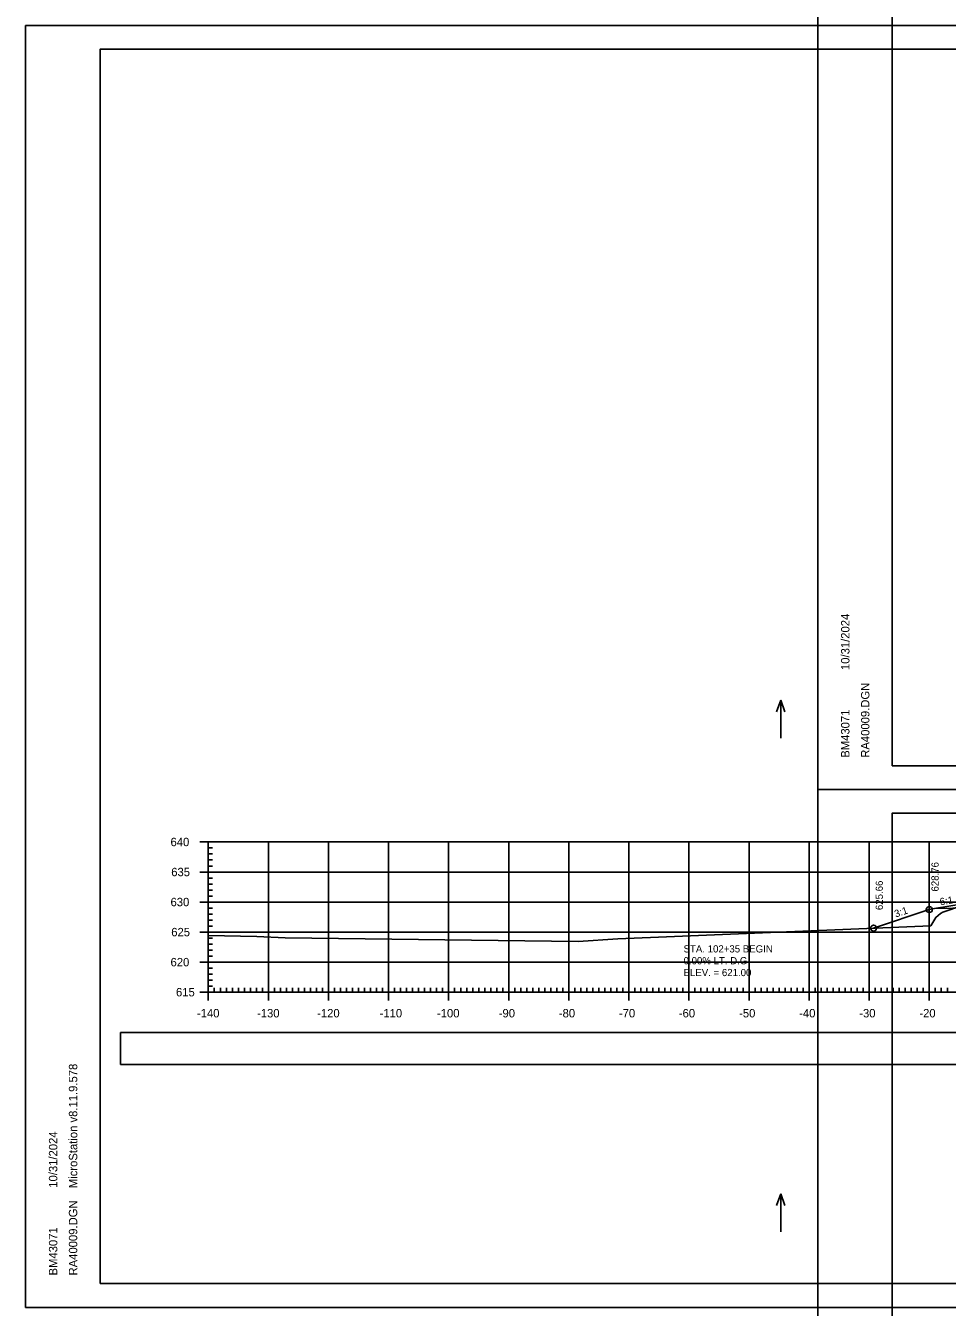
# Model space of a CAD drawing. Extents: x 1381471 to 1382703, y 370300 to 371487.
# Drawn here: x 1381834.4 to 1381987.8, y 370547.6 to 370761 of the extents above; entities that cross this region are included whole.
import ezdxf

# ---------------------------------------------------------------- set-up
doc = ezdxf.new("R2010")
doc.units = 0
for name, color, linetype in [('Level 18', 7, 'Continuous'), ('Level 2', 7, 'Continuous'), ('Level 20', 7, 'Continuous'), ('Level 22', 7, 'Continuous'), ('Level 26', 7, 'Continuous'), ('Level 4', 7, 'Continuous'), ('Level 40', 7, 'Continuous'), ('Level 41', 7, 'Continuous'), ('Level 42', 7, 'Continuous'), ('Level 45', 7, 'Continuous'), ('Level 5', 7, 'Continuous'), ('Level 6', 7, 'Continuous')]:
    doc.layers.add(name, color=color, linetype=linetype)

msp = doc.modelspace()

# ---------------------------------------------------------------- linework, layer by layer
at = {"layer": 'Level 18'}
msp.add_lwpolyline([(1381864.77, 370609.55), (1381872.86, 370609.37), (1381877.58, 370609.14), (1381926.33, 370608.53), (1381932.91, 370608.95), (1381939.67, 370609.24), (1381985.01, 370611.15), (1381985.88, 370612.53), (1381986.62, 370613.19), (1381987.01, 370613.38), (1381990.29, 370614.52)], dxfattribs=at)
at = {"layer": 'Level 2'}
msp.add_lwpolyline([(1381985.66, 370613.99), (1381994.76, 370614.17), (1381994.77, 370615.09), (1382004.77, 370615.29), (1382014.77, 370615.08), (1382014.78, 370614.17), (1382023.91, 370613.99)], dxfattribs=at)
at = {"layer": 'Level 20'}
msp.add_lwpolyline([(1381975.49, 370610.75), (1381984.77, 370613.84), (1381985.66, 370613.99), (1381992.77, 370615.17), (1381994.77, 370615.25), (1382004.77, 370615.45), (1382014.77, 370615.25), (1382016.77, 370615.17), (1382023.91, 370613.99), (1382024.77, 370613.84), (1382045.33, 370607.03), (1382045.84, 370606.84), (1382045.85, 370606.83), (1382045.92, 370606.81), (1382046.34, 370606.65), (1382054.77, 370609.47)], dxfattribs=at)
at = {"layer": 'Level 22'}
for p, q in [((1381864.77, 370625.09), (1382144.77, 370625.09)), ((1381864.77, 370600.09), (1381864.77, 370625.09)), ((1381874.77, 370600.09), (1381874.77, 370625.09)), ((1381884.77, 370600.09), (1381884.77, 370625.09)), ((1381894.77, 370600.09), (1381894.77, 370625.09)), ((1381904.77, 370600.09), (1381904.77, 370625.09)), ((1381914.77, 370600.09), (1381914.77, 370625.09)), ((1381924.77, 370600.09), (1381924.77, 370625.09)), ((1381934.77, 370600.09), (1381934.77, 370625.09)), ((1381944.77, 370600.09), (1381944.77, 370625.09)), ((1381954.77, 370600.09), (1381954.77, 370625.09)), ((1381964.77, 370600.09), (1381964.77, 370625.09)), ((1381974.77, 370600.09), (1381974.77, 370625.09)), ((1381984.77, 370600.09), (1381984.77, 370625.09)), ((1381864.77, 370620.09), (1382144.77, 370620.09)), ((1381864.77, 370615.09), (1382144.77, 370615.09)), ((1381864.77, 370610.09), (1382144.77, 370610.09)), ((1381864.77, 370605.09), (1382144.77, 370605.09)), ((1381864.77, 370600.09), (1382144.77, 370600.09))]:
    msp.add_line(p, q, dxfattribs=at)
at = {"layer": 'Level 26'}
for p, q in [((1381834.37, 370760.97), (1382167.7, 370760.97)), ((1381834.37, 370547.63), (1382167.7, 370547.63))]:
    msp.add_line(p, q, dxfattribs=at)
for points in [[(1381834.36, 370760.97), (1382167.7, 370760.97), (1382167.7, 370547.63), (1381834.36, 370547.63)], [(1382080.69, 370757.07), (1382100.31, 370757.07), (1382100.31, 370747.19), (1382116.42, 370747.19), (1382139.62, 370747.19), (1382139.62, 370714.52), (1382162.83, 370714.52), (1382162.95, 370551.61), (1381846.77, 370551.61), (1381846.77, 370757.07)]]:
    msp.add_lwpolyline(points, close=True, dxfattribs=at)
for centre in [(1381984.77, 370613.84), (1381975.49, 370610.75)]:
    msp.add_circle(centre, 0.5, dxfattribs=at)
at = {"layer": 'Level 4'}
for p, q in [((1381863.37, 370625.09), (1381866.17, 370625.09)), ((1381864.77, 370600.09), (1381864.77, 370625.09)), ((1381864.77, 370624.09), (1381865.47, 370624.09)), ((1381864.77, 370623.09), (1381865.47, 370623.09)), ((1381864.77, 370622.09), (1381865.47, 370622.09)), ((1381863.37, 370620.09), (1381866.17, 370620.09)), ((1381864.77, 370621.09), (1381865.47, 370621.09)), ((1381864.77, 370619.09), (1381865.47, 370619.09)), ((1381864.77, 370618.09), (1381865.47, 370618.09)), ((1381863.37, 370615.09), (1381866.17, 370615.09)), ((1381864.77, 370617.09), (1381865.47, 370617.09)), ((1381864.77, 370616.09), (1381865.47, 370616.09)), ((1381864.77, 370614.09), (1381865.47, 370614.09)), ((1381864.77, 370613.09), (1381865.47, 370613.09)), ((1381864.77, 370612.09), (1381865.47, 370612.09)), ((1381864.77, 370611.09), (1381865.47, 370611.09)), ((1381863.37, 370610.09), (1381866.17, 370610.09)), ((1381864.77, 370609.09), (1381865.47, 370609.09)), ((1381864.77, 370608.09), (1381865.47, 370608.09)), ((1381864.77, 370607.09), (1381865.47, 370607.09)), ((1381863.37, 370605.09), (1381866.17, 370605.09)), ((1381864.77, 370606.09), (1381865.47, 370606.09)), ((1381864.77, 370604.09), (1381865.47, 370604.09)), ((1381864.77, 370603.09), (1381865.47, 370603.09)), ((1381864.77, 370602.09), (1381865.47, 370602.09)), ((1381864.77, 370598.69), (1381864.77, 370601.49)), ((1381864.77, 370601.09), (1381865.47, 370601.09)), ((1381865.77, 370600.09), (1381865.77, 370600.79)), ((1381866.77, 370600.09), (1381866.77, 370600.79)), ((1381867.77, 370600.09), (1381867.77, 370600.79)), ((1381868.77, 370600.09), (1381868.77, 370600.79)), ((1381869.77, 370600.09), (1381869.77, 370600.79)), ((1381870.77, 370600.09), (1381870.77, 370600.79)), ((1381871.77, 370600.09), (1381871.77, 370600.79)), ((1381872.77, 370600.09), (1381872.77, 370600.79)), ((1381873.77, 370600.09), (1381873.77, 370600.79)), ((1381874.77, 370598.69), (1381874.77, 370601.49)), ((1381875.77, 370600.09), (1381875.77, 370600.79)), ((1381876.77, 370600.09), (1381876.77, 370600.79)), ((1381877.77, 370600.09), (1381877.77, 370600.79)), ((1381878.77, 370600.09), (1381878.77, 370600.79)), ((1381879.77, 370600.09), (1381879.77, 370600.79)), ((1381880.77, 370600.09), (1381880.77, 370600.79)), ((1381881.77, 370600.09), (1381881.77, 370600.79)), ((1381882.77, 370600.09), (1381882.77, 370600.79)), ((1381883.77, 370600.09), (1381883.77, 370600.79)), ((1381884.77, 370598.69), (1381884.77, 370601.49)), ((1381885.77, 370600.09), (1381885.77, 370600.79)), ((1381886.77, 370600.09), (1381886.77, 370600.79)), ((1381887.77, 370600.09), (1381887.77, 370600.79)), ((1381888.77, 370600.09), (1381888.77, 370600.79)), ((1381889.77, 370600.09), (1381889.77, 370600.79)), ((1381890.77, 370600.09), (1381890.77, 370600.79)), ((1381891.77, 370600.09), (1381891.77, 370600.79)), ((1381892.77, 370600.09), (1381892.77, 370600.79)), ((1381893.77, 370600.09), (1381893.77, 370600.79)), ((1381894.77, 370598.69), (1381894.77, 370601.49)), ((1381895.77, 370600.09), (1381895.77, 370600.79)), ((1381896.77, 370600.09), (1381896.77, 370600.79)), ((1381897.77, 370600.09), (1381897.77, 370600.79)), ((1381898.77, 370600.09), (1381898.77, 370600.79)), ((1381899.77, 370600.09), (1381899.77, 370600.79)), ((1381900.77, 370600.09), (1381900.77, 370600.79)), ((1381901.77, 370600.09), (1381901.77, 370600.79)), ((1381902.77, 370600.09), (1381902.77, 370600.79)), ((1381903.77, 370600.09), (1381903.77, 370600.79)), ((1381904.77, 370598.69), (1381904.77, 370601.49)), ((1381905.77, 370600.09), (1381905.77, 370600.79)), ((1381906.77, 370600.09), (1381906.77, 370600.79)), ((1381907.77, 370600.09), (1381907.77, 370600.79)), ((1381908.77, 370600.09), (1381908.77, 370600.79)), ((1381909.77, 370600.09), (1381909.77, 370600.79)), ((1381910.77, 370600.09), (1381910.77, 370600.79)), ((1381911.77, 370600.09), (1381911.77, 370600.79)), ((1381912.77, 370600.09), (1381912.77, 370600.79)), ((1381913.77, 370600.09), (1381913.77, 370600.79)), ((1381914.77, 370598.69), (1381914.77, 370601.49)), ((1381915.77, 370600.09), (1381915.77, 370600.79)), ((1381916.77, 370600.09), (1381916.77, 370600.79)), ((1381917.77, 370600.09), (1381917.77, 370600.79)), ((1381918.77, 370600.09), (1381918.77, 370600.79)), ((1381919.77, 370600.09), (1381919.77, 370600.79)), ((1381920.77, 370600.09), (1381920.77, 370600.79)), ((1381921.77, 370600.09), (1381921.77, 370600.79)), ((1381922.77, 370600.09), (1381922.77, 370600.79)), ((1381923.77, 370600.09), (1381923.77, 370600.79)), ((1381924.77, 370598.69), (1381924.77, 370601.49)), ((1381925.77, 370600.09), (1381925.77, 370600.79)), ((1381926.77, 370600.09), (1381926.77, 370600.79)), ((1381927.77, 370600.09), (1381927.77, 370600.79)), ((1381928.77, 370600.09), (1381928.77, 370600.79)), ((1381929.77, 370600.09), (1381929.77, 370600.79)), ((1381930.77, 370600.09), (1381930.77, 370600.79)), ((1381931.77, 370600.09), (1381931.77, 370600.79)), ((1381932.77, 370600.09), (1381932.77, 370600.79)), ((1381933.77, 370600.09), (1381933.77, 370600.79)), ((1381934.77, 370598.69), (1381934.77, 370601.49)), ((1381935.77, 370600.09), (1381935.77, 370600.79)), ((1381936.77, 370600.09), (1381936.77, 370600.79)), ((1381937.77, 370600.09), (1381937.77, 370600.79)), ((1381938.77, 370600.09), (1381938.77, 370600.79)), ((1381939.77, 370600.09), (1381939.77, 370600.79)), ((1381940.77, 370600.09), (1381940.77, 370600.79)), ((1381941.77, 370600.09), (1381941.77, 370600.79)), ((1381942.77, 370600.09), (1381942.77, 370600.79)), ((1381943.77, 370600.09), (1381943.77, 370600.79)), ((1381944.77, 370598.69), (1381944.77, 370601.49)), ((1381945.77, 370600.09), (1381945.77, 370600.79)), ((1381946.77, 370600.09), (1381946.77, 370600.79)), ((1381947.77, 370600.09), (1381947.77, 370600.79)), ((1381948.77, 370600.09), (1381948.77, 370600.79)), ((1381949.77, 370600.09), (1381949.77, 370600.79)), ((1381950.77, 370600.09), (1381950.77, 370600.79)), ((1381951.77, 370600.09), (1381951.77, 370600.79)), ((1381952.77, 370600.09), (1381952.77, 370600.79)), ((1381953.77, 370600.09), (1381953.77, 370600.79)), ((1381954.77, 370598.69), (1381954.77, 370601.49)), ((1381955.77, 370600.09), (1381955.77, 370600.79)), ((1381956.77, 370600.09), (1381956.77, 370600.79)), ((1381957.77, 370600.09), (1381957.77, 370600.79)), ((1381958.77, 370600.09), (1381958.77, 370600.79)), ((1381959.77, 370600.09), (1381959.77, 370600.79)), ((1381960.77, 370600.09), (1381960.77, 370600.79)), ((1381961.77, 370600.09), (1381961.77, 370600.79)), ((1381962.77, 370600.09), (1381962.77, 370600.79)), ((1381963.77, 370600.09), (1381963.77, 370600.79)), ((1381964.77, 370598.69), (1381964.77, 370601.49)), ((1381965.77, 370600.09), (1381965.77, 370600.79)), ((1381966.77, 370600.09), (1381966.77, 370600.79)), ((1381967.77, 370600.09), (1381967.77, 370600.79)), ((1381968.77, 370600.09), (1381968.77, 370600.79)), ((1381969.77, 370600.09), (1381969.77, 370600.79)), ((1381970.77, 370600.09), (1381970.77, 370600.79)), ((1381971.77, 370600.09), (1381971.77, 370600.79)), ((1381972.77, 370600.09), (1381972.77, 370600.79)), ((1381973.77, 370600.09), (1381973.77, 370600.79)), ((1381974.77, 370598.69), (1381974.77, 370601.49)), ((1381975.77, 370600.09), (1381975.77, 370600.79)), ((1381976.77, 370600.09), (1381976.77, 370600.79)), ((1381977.77, 370600.09), (1381977.77, 370600.79)), ((1381978.77, 370600.09), (1381978.77, 370600.79)), ((1381979.77, 370600.09), (1381979.77, 370600.79)), ((1381980.77, 370600.09), (1381980.77, 370600.79)), ((1381981.77, 370600.09), (1381981.77, 370600.79)), ((1381982.77, 370600.09), (1381982.77, 370600.79)), ((1381983.77, 370600.09), (1381983.77, 370600.79)), ((1381984.77, 370598.69), (1381984.77, 370601.49)), ((1381985.77, 370600.09), (1381985.77, 370600.79)), ((1381986.77, 370600.09), (1381986.77, 370600.79)), ((1381987.77, 370600.09), (1381987.77, 370600.79)), ((1381863.37, 370600.09), (1381866.17, 370600.09)), ((1381864.77, 370600.09), (1382144.77, 370600.09))]:
    msp.add_line(p, q, dxfattribs=at)
at = {"layer": 'Level 40'}
for p, q in [((1381960.05, 370648.67), (1381959.35, 370646.75)), ((1381960.05, 370642.39), (1381960.05, 370648.67)), ((1381960.05, 370648.67), (1381960.75, 370646.75)), ((1381960.05, 370566.51), (1381959.35, 370564.58)), ((1381960.05, 370560.22), (1381960.05, 370566.51)), ((1381960.05, 370566.51), (1381960.75, 370564.58))]:
    msp.add_line(p, q, dxfattribs=at)
at = {"layer": 'Level 45'}
for p, q in [((1381978.61, 370637.78), (1381978.61, 370843.24)), ((1381978.61, 370637.78), (1381978.61, 370637.78)), ((1382294.79, 370637.78), (1381978.61, 370637.78)), ((1381966.21, 370633.8), (1382299.55, 370633.8)), ((1381966.21, 370633.8), (1382299.55, 370633.8)), ((1381978.61, 370629.9), (1382294.79, 370629.9)), ((1381978.61, 370424.44), (1381978.61, 370629.9))]:
    msp.add_line(p, q, dxfattribs=at)
for points in [[(1381966.21, 370847.14), (1382299.55, 370847.14), (1382299.55, 370633.8), (1381966.21, 370633.8)], [(1382212.53, 370843.24), (1382232.15, 370843.24), (1382232.15, 370833.36), (1382248.27, 370833.36), (1382271.46, 370833.36), (1382271.46, 370809.03), (1382294.79, 370809.03), (1382294.79, 370637.78), (1381978.61, 370637.78), (1381978.61, 370843.24)], [(1381966.21, 370633.8), (1382299.55, 370633.8), (1382299.55, 370420.46), (1381966.21, 370420.46)], [(1382212.53, 370629.9), (1382232.15, 370629.9), (1382232.15, 370620.02), (1382248.27, 370620.02), (1382271.46, 370620.02), (1382271.46, 370595.69), (1382294.79, 370595.69), (1382294.79, 370424.44), (1381978.61, 370424.44), (1381978.61, 370629.9)]]:
    msp.add_lwpolyline(points, close=True, dxfattribs=at)
at = {"layer": 'Level 6'}
for p, q in [((1381846.77, 370757.07), (1382162.95, 370757.07)), ((1381846.77, 370551.61), (1381846.77, 370757.07)), ((1381846.77, 370551.61), (1381846.77, 370551.61)), ((1382162.95, 370551.61), (1381846.77, 370551.61))]:
    msp.add_line(p, q, dxfattribs=at)
msp.add_lwpolyline([(1381850.16, 370588.04), (1382158.88, 370588.04), (1382158.88, 370593.36), (1381850.16, 370593.36)], close=True, dxfattribs=at)

# ---------------------------------------------------------------- texts
at = {"layer": 'Level 41'}
for s, p in [('628.76', (1381986.32, 370616.84)), ('625.66', (1381977.04, 370613.75))]:
    msp.add_text(s, height=1.2, rotation=90, dxfattribs=at).set_placement(p)
at = {"layer": 'Level 42'}
for s, rotation, p in [('6:1', 9.4623, (1381986.6, 370614.53)), ('3:1', 18.4349, (1381979.18, 370612.51))]:
    msp.add_text(s, height=1.2, rotation=rotation, dxfattribs=at).set_placement(p)
at = {"layer": 'Level 45'}
for s, p in [('10/31/2024', (1381971.48, 370653.71)), ('RA40009.DGN', (1381974.8, 370639.11)), ('BM43071', (1381971.48, 370639.11))]:
    msp.add_text(s, height=1.4, rotation=90, dxfattribs=at).set_placement(p)
at = {"layer": 'Level 5'}
for s, height, p in [('640', 1.4, (1381858.48, 370624.39)), ('635', 1.4, (1381858.6, 370619.39)), ('630', 1.4, (1381858.48, 370614.39)), ('625', 1.4, (1381858.6, 370609.39)), ('STA. 102+35 BEGIN', 1.2, (1381943.87, 370606.7)), ('620', 1.4, (1381858.48, 370604.39)), ('0.00% LT. D.G. ', 1.2, (1381943.87, 370604.73)), ('ELEV. = 621.00', 1.2, (1381943.87, 370602.76)), ('615', 1.4, (1381859.39, 370599.39)), ('-140', 1.4, (1381862.88, 370595.89)), ('-130', 1.4, (1381872.88, 370595.89)), ('-120', 1.4, (1381882.88, 370595.89)), ('-110', 1.4, (1381893.28, 370595.89)), ('-100', 1.4, (1381902.83, 370595.89)), ('-90', 1.4, (1381913.11, 370595.89)), ('-80', 1.4, (1381923.11, 370595.89)), ('-70', 1.4, (1381933.11, 370595.89)), ('-60', 1.4, (1381943.08, 370595.89)), ('-50', 1.4, (1381953.11, 370595.89)), ('-40', 1.4, (1381963.11, 370595.89)), ('-30', 1.4, (1381973.11, 370595.89)), ('-20', 1.4, (1381983.11, 370595.89))]:
    msp.add_text(s, height=height, dxfattribs=at).set_placement(p)
at = {"layer": 'Level 6'}
for s, p in [('MicroStation v8.11.9.578', (1381842.96, 370567.47)), ('10/31/2024', (1381839.64, 370567.54)), ('RA40009.DGN', (1381842.96, 370552.94)), ('BM43071', (1381839.64, 370552.94))]:
    msp.add_text(s, height=1.4, rotation=90, dxfattribs=at).set_placement(p)

doc.saveas('drawing.dxf')
